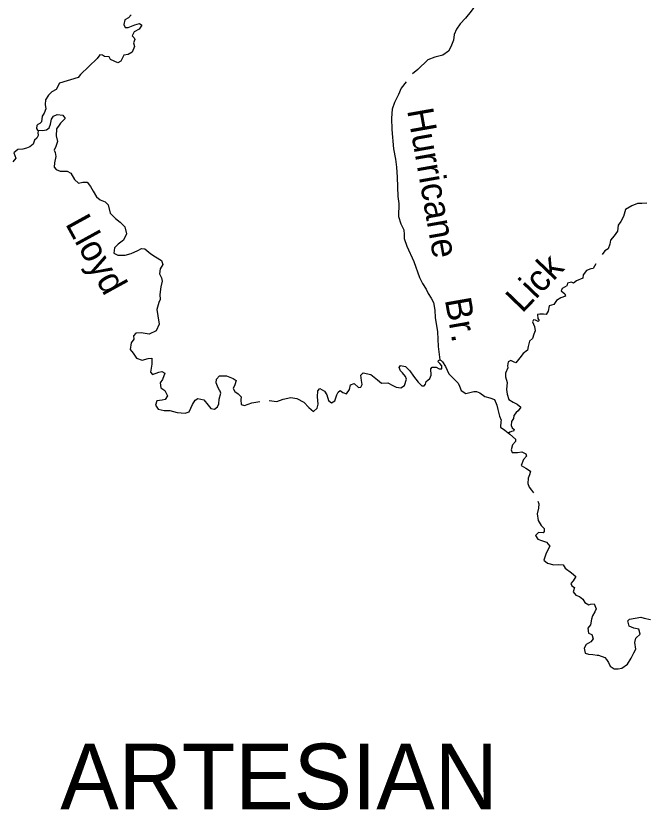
# Model space of a CAD drawing. Extents: x -492261 to -432772, y 1441225 to 1452922.
# Drawn here: x -459789.2 to -459662.3, y 1451636.5 to 1451796.7 of the extents above; entities that cross this region are included whole.
import ezdxf

# ---------------------------------------------------------------- set-up
doc = ezdxf.new("R2010")
doc.units = 0
doc.layers.add('Default', color=7, linetype='Continuous')

msp = doc.modelspace()

# ---------------------------------------------------------------- linework, layer by layer
at = {"layer": 'Default'}
for points in [[(-459688.86, 1451803), (-459689.13, 1451802.74), (-459689.94, 1451802.25), (-459691.07, 1451802.19), (-459691.89, 1451802.07), (-459693.88, 1451800.82), (-459695.07, 1451800.24), (-459696.34, 1451799.03), (-459697.35, 1451797.6), (-459698.47, 1451796.2), (-459699.57, 1451795.09), (-459700.29, 1451793.97), (-459700.81, 1451792.88), (-459700.93, 1451791.75), (-459701.43, 1451790.44), (-459701.93, 1451789.57), (-459703.08, 1451788.74), (-459704.65, 1451788.33), (-459706.08, 1451787.79), (-459708.14, 1451785.88), (-459709.18, 1451784.97)], [(-459765.92, 1451796.91), (-459766.51, 1451796.27), (-459767.25, 1451795.86), (-459767.41, 1451794.95), (-459767.18, 1451794.31), (-459766.57, 1451794.34), (-459765.23, 1451794.87), (-459764.27, 1451795.14), (-459763.82, 1451794.8), (-459764.34, 1451794), (-459765.34, 1451793.46), (-459765.72, 1451792.65), (-459765.33, 1451792.21), (-459765.21, 1451791.89), (-459765.5, 1451791.21), (-459765.24, 1451790.47), (-459765.76, 1451789.38), (-459766.58, 1451788.87), (-459767.4, 1451788.75), (-459768.03, 1451787.52), (-459768.63, 1451787.18), (-459770.13, 1451787.9), (-459770.39, 1451788.42), (-459771.31, 1451788.47), (-459771.7, 1451788.75), (-459772.28, 1451788.81), (-459772.79, 1451788.06), (-459776.13, 1451784.87), (-459776.66, 1451784.25), (-459780.37, 1451783.11), (-459781.07, 1451781.85), (-459781.93, 1451781.37), (-459782.63, 1451780.7), (-459783.2, 1451779.76), (-459783.31, 1451778.8), (-459783.19, 1451777.89), (-459783.47, 1451777.06), (-459783.92, 1451776.46), (-459784.02, 1451775.27), (-459784.39, 1451774.97), (-459784.78, 1451774.76), (-459784.94, 1451774.53)], [(-459710.43, 1451783.34), (-459711.49, 1451782.07), (-459712.01, 1451780.8), (-459712.79, 1451779.18), (-459713.26, 1451777.86), (-459713.42, 1451776.01), (-459713.34, 1451773.78), (-459713.01, 1451769.85), (-459712.59, 1451767.76), (-459712.4, 1451766.13), (-459712.25, 1451764.11), (-459712.15, 1451760.27), (-459711.97, 1451758.8), (-459711.98, 1451756.19), (-459711.51, 1451754.73), (-459710.96, 1451753.49), (-459710.84, 1451752.56), (-459710.84, 1451751.76), (-459710.33, 1451750.24), (-459708.93, 1451747.12), (-459707.8, 1451743.91), (-459707.14, 1451742.68), (-459706.46, 1451741.57), (-459706.02, 1451740.65), (-459705.4, 1451739.76), (-459704.92, 1451738.85), (-459704.71, 1451737.32), (-459704.62, 1451735.87), (-459704.13, 1451732.98), (-459703.98, 1451730.02), (-459703.7, 1451727.33)], [(-459784.94, 1451774.53), (-459785.04, 1451773.93), (-459784.82, 1451773.65), (-459783.8, 1451773.52), (-459783.02, 1451773.68), (-459782.49, 1451774.07), (-459782.22, 1451774.8), (-459782, 1451775.82), (-459781.64, 1451776.46), (-459780.89, 1451776.8), (-459779.71, 1451776.63), (-459779.28, 1451775.96), (-459780.2, 1451775.06), (-459780.47, 1451774.65), (-459780.99, 1451773.89), (-459781.06, 1451772.5), (-459780.8, 1451771.31), (-459781.14, 1451770.29), (-459781.47, 1451769.56), (-459781.28, 1451769.12), (-459781.11, 1451768.29), (-459781.4, 1451767.06), (-459781.47, 1451766.16), (-459781.08, 1451765.67), (-459780.28, 1451765.33), (-459778.86, 1451765.38), (-459778.1, 1451764.97), (-459777.4, 1451763.7), (-459776.6, 1451762.95), (-459775.7, 1451763.14), (-459774.81, 1451763.11), (-459774.17, 1451762.27), (-459773.63, 1451761.3), (-459772.95, 1451760.15), (-459772.19, 1451759.57), (-459771.16, 1451759.14), (-459770.55, 1451758.56), (-459770.2, 1451756.85), (-459769.12, 1451755.77), (-459768.14, 1451755.07), (-459767.23, 1451754.15), (-459766.87, 1451752.68), (-459767.47, 1451751.45), (-459768.56, 1451750.62), (-459769.32, 1451749.9), (-459769.46, 1451748.83), (-459768.62, 1451748.43), (-459767.17, 1451748.39), (-459765.94, 1451748.72), (-459764.63, 1451749.37), (-459763.89, 1451749.76), (-459763.16, 1451749.69), (-459762, 1451748.7), (-459761.03, 1451748.07), (-459759.82, 1451747.36), (-459759.57, 1451746.52), (-459760.12, 1451745.62), (-459760.24, 1451744.65), (-459759.79, 1451743.82), (-459759.68, 1451743.16), (-459759.93, 1451742.05), (-459760.18, 1451740.49), (-459760.12, 1451739.45), (-459760.35, 1451738.88), (-459760.79, 1451737.44), (-459760.54, 1451736.14), (-459760.3, 1451734.5), (-459760.91, 1451733.18), (-459762.31, 1451732.49), (-459763.93, 1451732.72), (-459764.98, 1451732.7), (-459765.48, 1451732.14), (-459765.41, 1451731.45), (-459765.91, 1451730.74), (-459766.13, 1451729.36), (-459765.56, 1451728.64), (-459764.85, 1451727.61), (-459763.72, 1451727.24), (-459762.5, 1451727.55), (-459761.78, 1451727.62), (-459761.78, 1451726.45), (-459762.05, 1451724.8), (-459761.63, 1451724.34), (-459760.39, 1451724.84), (-459759.74, 1451724.96), (-459759.17, 1451724.58), (-459759.63, 1451723.34), (-459760.11, 1451722.63), (-459759.95, 1451721.68), (-459759.14, 1451721.14), (-459758.59, 1451720.02), (-459759.08, 1451719.31), (-459759.69, 1451719.16), (-459760.73, 1451719.03), (-459761, 1451718.18), (-459760.48, 1451717.33), (-459759.28, 1451717.1), (-459758.17, 1451717.08), (-459756.69, 1451716.66), (-459755.04, 1451716.52), (-459754.27, 1451716.83)], [(-459784.66, 1451773.63), (-459784.73, 1451773.39), (-459784.74, 1451773.14), (-459784.73, 1451772.56), (-459784.99, 1451772.02), (-459785.47, 1451771.62), (-459785.72, 1451770.82), (-459786.4, 1451770.24), (-459787.04, 1451770), (-459787.83, 1451769.78), (-459788.8, 1451769.75), (-459789.59, 1451769.03), (-459789.19, 1451767.98), (-459789.8, 1451767.23)], [(-459661.89, 1451758.89), (-459662.94, 1451758.83), (-459663.78, 1451758.85), (-459664.96, 1451758.38), (-459666.22, 1451757.59), (-459666.6, 1451756.21), (-459667.14, 1451755.21), (-459667.71, 1451754.43), (-459667.83, 1451753.26), (-459668.5, 1451752.34), (-459669.25, 1451751.46), (-459669.35, 1451750.62), (-459669.73, 1451749.7), (-459670.4, 1451749.27), (-459670.91, 1451748.57)], [(-459672.17, 1451746.63), (-459672.75, 1451745.73), (-459673.22, 1451745.64), (-459674.1, 1451745.34), (-459674.78, 1451744.46), (-459674.83, 1451743.75), (-459676.08, 1451743.24), (-459676.7, 1451742.76), (-459677.14, 1451742.94), (-459677.89, 1451742.73), (-459678.06, 1451742.25), (-459678.98, 1451741.69), (-459679.16, 1451741.22), (-459678.46, 1451740.61), (-459678.29, 1451740.16), (-459679.23, 1451739.77), (-459680.12, 1451739.24), (-459680.66, 1451738.43), (-459681.62, 1451738.16), (-459681.84, 1451737.11), (-459682.22, 1451736.45), (-459682.73, 1451736.51), (-459683.49, 1451736.53), (-459683.96, 1451736.43), (-459683.88, 1451735.63), (-459683.64, 1451735.24), (-459683.81, 1451735.05), (-459684.4, 1451735.32), (-459684.75, 1451735.37), (-459685.01, 1451734.95), (-459684.54, 1451734.02), (-459684.47, 1451733.16), (-459684.73, 1451732.48), (-459684.95, 1451731.63), (-459685.56, 1451731.05), (-459685.87, 1451729.97), (-459685.97, 1451729.28), (-459686.83, 1451728.57), (-459687.54, 1451727.72), (-459688.31, 1451726.68), (-459688.78, 1451726.9), (-459689.36, 1451727.17), (-459689.86, 1451726.89), (-459690, 1451726.11), (-459689.98, 1451725.66), (-459690.43, 1451724.63), (-459690.4, 1451723.89), (-459690.12, 1451722.75), (-459690.2, 1451721.35), (-459690.12, 1451720.38), (-459689.74, 1451719.27), (-459688.9, 1451718.79), (-459688.04, 1451718.39), (-459687.3, 1451717.76), (-459687.84, 1451717.04), (-459688.27, 1451716.71), (-459688.77, 1451716.07), (-459688.8, 1451715.44), (-459689.23, 1451714.84), (-459689.27, 1451714.05), (-459689.06, 1451713.61), (-459688.69, 1451713.26), (-459688.79, 1451712.93), (-459689.19, 1451712.86), (-459689.38, 1451712.77)], [(-459704.44, 1451725.81), (-459703.82, 1451725.46), (-459703.25, 1451725.48), (-459703.26, 1451726.06), (-459703.68, 1451726.59), (-459704, 1451726.91), (-459703.94, 1451727.19), (-459703.7, 1451727.33), (-459703.41, 1451727.16), (-459703.12, 1451726.9), (-459702.5, 1451725.96), (-459701.88, 1451724.46), (-459700.92, 1451723.54), (-459699.98, 1451722.61), (-459699.69, 1451722.01), (-459699.34, 1451721.13), (-459698.4, 1451720.53), (-459697.35, 1451720.76), (-459696.8, 1451720.88), (-459696.29, 1451720.9), (-459695.61, 1451720.63), (-459694.58, 1451719.9), (-459693.57, 1451719.65), (-459692.61, 1451719.33), (-459692.16, 1451718.15), (-459691.99, 1451717.31), (-459691.63, 1451715.94), (-459691.31, 1451715.12), (-459691.37, 1451714.87), (-459691.43, 1451713.75), (-459690.59, 1451713.13), (-459689.54, 1451712.34), (-459688.4, 1451711.27), (-459688.41, 1451710.81), (-459688.99, 1451710.13), (-459689.31, 1451709.16), (-459689.08, 1451708.6), (-459688.02, 1451708.58), (-459687.14, 1451708.73), (-459686.31, 1451708.36), (-459686.22, 1451707.88), (-459686.81, 1451707.22), (-459687.25, 1451705.97), (-459686.35, 1451705.46), (-459685.35, 1451704.83), (-459685.57, 1451704.14), (-459685.83, 1451703.41), (-459685.94, 1451702.38), (-459685.64, 1451701.59), (-459685.15, 1451701.02), (-459684.79, 1451700.5)], [(-459738.11, 1451719.08), (-459736.57, 1451718.93), (-459735.26, 1451719.37), (-459733.75, 1451719.71), (-459732.49, 1451719.47), (-459731.1, 1451718.77), (-459730.07, 1451717.72), (-459729.19, 1451716.85), (-459728.44, 1451717.53), (-459728.23, 1451718.34), (-459728.35, 1451719.83), (-459728.31, 1451721.06), (-459727.86, 1451721.5), (-459726.94, 1451721.01), (-459726.44, 1451720.26), (-459726.16, 1451719.1), (-459725.52, 1451718.66), (-459724.86, 1451719.04), (-459724.42, 1451720.22), (-459724.16, 1451720.8), (-459723.79, 1451721.1), (-459723.26, 1451720.72), (-459722.51, 1451720.45), (-459721.89, 1451721.33), (-459721.71, 1451722.24), (-459720.98, 1451722.52), (-459720.1, 1451721.69), (-459719.64, 1451721.77), (-459719.36, 1451722.33), (-459719.45, 1451723.12), (-459719.58, 1451724.22), (-459719.11, 1451724.67), (-459717.58, 1451724.31), (-459716.26, 1451723.25), (-459715.42, 1451722.61), (-459714.18, 1451722.64), (-459713.13, 1451722.12), (-459712.45, 1451721.76), (-459711.51, 1451721.68), (-459710.81, 1451722.11), (-459710.39, 1451723.41), (-459710.62, 1451723.95), (-459711.18, 1451724.7), (-459711.62, 1451725.05), (-459711.87, 1451725.74), (-459711.58, 1451726.13), (-459710.57, 1451725.94), (-459709.74, 1451725.05), (-459709, 1451723.98), (-459708.02, 1451722.8), (-459707.29, 1451722.05), (-459706.84, 1451722.04), (-459706.55, 1451722.38), (-459706.46, 1451722.94), (-459706.1, 1451723.17), (-459705.68, 1451723.56), (-459705.43, 1451724.22), (-459705.46, 1451725.47), (-459705.21, 1451725.81), (-459704.44, 1451725.81)], [(-459754.27, 1451716.83), (-459753.6, 1451718.29), (-459753, 1451719.18), (-459752.47, 1451719.53), (-459751.3, 1451719.23), (-459750.42, 1451718.13), (-459749.84, 1451717.49), (-459749.14, 1451717.33), (-459748.53, 1451717.82), (-459748.26, 1451718.45), (-459748.21, 1451719.39), (-459747.85, 1451720.57), (-459748.02, 1451721.01), (-459748.14, 1451721.18), (-459748.42, 1451721.68), (-459748.77, 1451722.65), (-459748.73, 1451723.43), (-459748.09, 1451724.04), (-459746.68, 1451724.09), (-459745.36, 1451723.55), (-459744.79, 1451723.15), (-459745.03, 1451722.28), (-459745.35, 1451721.51), (-459745.03, 1451720.88), (-459744.34, 1451720.47), (-459743.75, 1451719.84), (-459743.84, 1451719.26), (-459743.73, 1451718.27), (-459743.1, 1451718.07), (-459741.61, 1451718.64), (-459740, 1451718.91)], [(-459689.38, 1451712.77), (-459689.53, 1451712.68), (-459689.79, 1451712.52)], [(-459683.91, 1451698.82), (-459683.68, 1451698.27), (-459683.79, 1451697.38), (-459684.01, 1451696.26), (-459683.81, 1451694.9), (-459683.22, 1451693.92), (-459682.6, 1451693.28), (-459682.59, 1451692.69), (-459682.83, 1451692.4), (-459683.79, 1451692.51), (-459684.37, 1451691.9), (-459683.88, 1451691.11), (-459683.18, 1451690.88), (-459682.14, 1451690.56), (-459681.47, 1451689.73), (-459682.2, 1451688.32), (-459682.72, 1451686.93), (-459681.98, 1451686.3), (-459680.69, 1451685.95), (-459679.73, 1451686.03), (-459678.78, 1451685.93), (-459678.36, 1451685.26), (-459677.09, 1451684.35), (-459676.26, 1451683.63), (-459676.8, 1451682.71), (-459677.22, 1451682.19), (-459677.06, 1451681.75), (-459676.51, 1451681.4), (-459676.75, 1451680.53), (-459676.26, 1451679.83), (-459675.49, 1451679.58), (-459674.8, 1451679.05), (-459674.42, 1451678.33), (-459673.61, 1451677.89), (-459673.27, 1451678.02), (-459672.56, 1451678.06), (-459672.1, 1451677.05), (-459672.39, 1451676.48), (-459672.87, 1451675.69), (-459673.07, 1451675.03), (-459673.29, 1451673.84), (-459673.79, 1451673.21), (-459673.66, 1451672.19), (-459673, 1451671.89), (-459672.71, 1451671), (-459673.21, 1451670.4), (-459674.18, 1451669.92), (-459674.58, 1451669.13), (-459674.33, 1451668.16), (-459673.65, 1451667.95), (-459672.82, 1451667.9), (-459671.92, 1451667.74)], [(-459671.92, 1451667.74), (-459671.67, 1451667.72), (-459670.37, 1451667.24), (-459670.03, 1451666.85), (-459669.67, 1451666.23), (-459669.29, 1451665.49), (-459668.5, 1451664.97), (-459667.72, 1451664.95), (-459666.95, 1451665.12), (-459665.81, 1451665.93), (-459665.06, 1451667.1), (-459664.56, 1451668.21), (-459664.11, 1451668.92), (-459664.32, 1451670.26), (-459664.1, 1451671.16), (-459663.26, 1451671.97), (-459663.52, 1451672.97), (-459664.51, 1451673.2), (-459665.45, 1451673.58), (-459665.72, 1451674.66), (-459665.38, 1451675.02), (-459663.09, 1451675.38), (-459662.43, 1451675.18), (-459661.19, 1451674.96)]]:
    msp.add_lwpolyline(points, dxfattribs=at)

# ---------------------------------------------------------------- texts
for s, rotation, p in [('Hurricane', 280, (-459710.28, 1451777.64)), ('Lloyd', 298.7764, (-459779.33, 1451754.75)), ('Lick', 46.1008, (-459687.06, 1451736.56)), ('Br.', 280, (-459702.68, 1451739.44))]:
    msp.add_text(s, height=5.28, rotation=rotation, dxfattribs=at).set_placement(p)
msp.add_text('ARTESIAN', height=13.2, dxfattribs=at).set_placement((-459780.24, 1451636.68))

doc.saveas('drawing.dxf')
